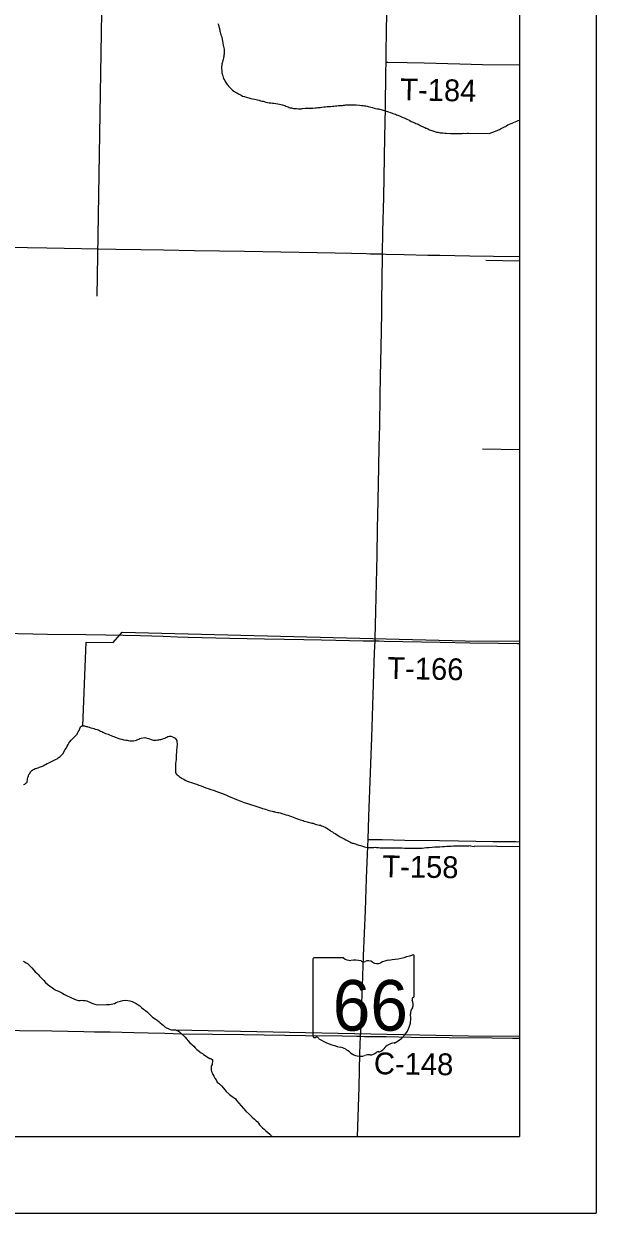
# Model space of a CAD drawing. Extents: x 2.1 to 73.9, y 4 to 26.
# Drawn here: x 48.112 to 48.859, y 18.005 to 19.554 of the extents above; entities that cross this region are included whole.
import ezdxf

# ---------------------------------------------------------------- set-up
doc = ezdxf.new("R2010")
doc.units = 0
for name, color, linetype in [('GM_X_County_Road', 7, 'Continuous'), ('GM_X_County_Road_Text', 7, 'Continuous'), ('GM_X_Minor_River', 7, 'Continuous'), ('GM_X_State_Location', 7, 'Continuous'), ('GM_X_State_Route', 7, 'Continuous'), ('GM_X_State_Shield', 7, 'Continuous'), ('GM_X_Township_Road', 7, 'Continuous'), ('GM_X_Township_Road_Text', 7, 'Continuous'), ('SH_Data', 7, 'Continuous')]:
    doc.layers.add(name, color=color, linetype=linetype)

msp = doc.modelspace()

# ---------------------------------------------------------------- linework, layer by layer
at = {"layer": 'GM_X_County_Road'}
for points in [[(48.0656, 18.7612), (48.1432, 18.7596), (48.1929, 18.7588), (48.2193, 18.7586), (48.2644, 18.7577), (48.2939, 18.7569), (48.3125, 18.7558), (48.3265, 18.7553), (48.3808, 18.7543), (48.4259, 18.7535), (48.4772, 18.7524), (48.5005, 18.7518), (48.5191, 18.7515), (48.5548, 18.7509), (48.5701, 18.7505)], [(48.5513, 18.2356), (48.5565, 18.2355), (48.5845, 18.2352), (48.6171, 18.2346), (48.6669, 18.2339), (48.7228, 18.2335), (48.7493, 18.2332), (48.7585, 18.2332)]]:
    msp.add_lwpolyline(points, dxfattribs=at)
at = {"layer": 'GM_X_Minor_River'}
for p, q in [((48.7148, 19.2467), (48.7585, 19.2455)), ((48.7103, 19.001), (48.7585, 19.0001)), ((48.705, 18.7503), (48.7585, 18.7505)), ((48.6993, 18.4836), (48.7585, 18.483)), ((48.692, 18.2361), (48.7585, 18.2356))]:
    msp.add_line(p, q, dxfattribs=at)
for points in [[(48.2154, 19.6753), (48.2074, 19.1998)], [(48.3654, 19.5547), (48.3659, 19.5532), (48.3663, 19.5519), (48.3665, 19.5507), (48.3669, 19.5496), (48.3673, 19.5483), (48.3674, 19.5473), (48.3676, 19.5462), (48.368, 19.545), (48.3684, 19.5437), (48.3688, 19.5418), (48.3693, 19.5401), (48.3699, 19.5382), (48.3703, 19.5367), (48.3712, 19.5317), (48.3716, 19.5292), (48.3722, 19.5266), (48.3727, 19.5247), (48.3729, 19.5232), (48.3733, 19.5216), (48.3735, 19.5199), (48.3735, 19.519)], [(48.3735, 19.519), (48.3735, 19.518), (48.3735, 19.5167), (48.3733, 19.515), (48.3731, 19.5135), (48.3729, 19.5119), (48.3727, 19.5106), (48.3725, 19.5095), (48.3723, 19.508), (48.3717, 19.5066), (48.3714, 19.5047), (48.3708, 19.5034), (48.3706, 19.5025), (48.3704, 19.5015), (48.3702, 19.4998), (48.37, 19.4987), (48.37, 19.4977), (48.37, 19.4966), (48.37, 19.4956), (48.3702, 19.4939), (48.3704, 19.493), (48.3706, 19.4918), (48.3706, 19.4905), (48.3709, 19.4892), (48.3713, 19.4876), (48.3715, 19.4867), (48.3723, 19.4848), (48.3726, 19.4834), (48.3732, 19.4823), (48.3741, 19.4804), (48.3749, 19.4791), (48.3757, 19.4779), (48.3766, 19.4766), (48.3774, 19.4756), (48.3781, 19.4745), (48.3791, 19.4734), (48.3802, 19.472), (48.3844, 19.468), (48.3859, 19.4669), (48.3869, 19.4661), (48.3884, 19.4653), (48.3899, 19.4644), (48.392, 19.4632), (48.3939, 19.4623), (48.3956, 19.4613), (48.3975, 19.4604), (48.4, 19.4596), (48.4022, 19.4587), (48.4057, 19.4579), (48.4081, 19.4573), (48.4106, 19.4567), (48.4131, 19.4562), (48.4152, 19.4558), (48.4171, 19.4554), (48.419, 19.4548), (48.4209, 19.4542), (48.4226, 19.4538), (48.4241, 19.4535), (48.4254, 19.4531), (48.4279, 19.4525), (48.43, 19.4521), (48.4323, 19.4517), (48.4342, 19.4513), (48.4363, 19.4511), (48.4384, 19.4509), (48.4406, 19.4506), (48.4433, 19.4502), (48.4456, 19.4498), (48.4475, 19.4494), (48.4494, 19.4488), (48.4509, 19.4483), (48.4526, 19.4479), (48.4539, 19.4473), (48.4553, 19.4467), (48.4568, 19.4461), (48.4583, 19.4456), (48.4596, 19.4452), (48.4612, 19.4448), (48.4625, 19.4444), (48.464, 19.4442), (48.4655, 19.444), (48.4676, 19.444), (48.4705, 19.4438), (48.4724, 19.4438), (48.4741, 19.4438), (48.4752, 19.444), (48.479, 19.4444), (48.4804, 19.4446), (48.4823, 19.4447), (48.4844, 19.4447), (48.4866, 19.4447), (48.4889, 19.4447), (48.492, 19.4449), (48.4937, 19.4451), (48.4956, 19.4453), (48.4975, 19.4453), (48.499, 19.4456), (48.5009, 19.4458), (48.5032, 19.4462), (48.5055, 19.4464), (48.5077, 19.4466)], [(48.5077, 19.4466), (48.5102, 19.4468), (48.5123, 19.4469), (48.5146, 19.4471), (48.5165, 19.4473), (48.5184, 19.4475), (48.5203, 19.4477), (48.5224, 19.4479), (48.5245, 19.448), (48.5262, 19.4482), (48.5277, 19.4482), (48.5292, 19.4484), (48.5308, 19.4486), (48.5321, 19.4488), (48.5336, 19.449), (48.5361, 19.449), (48.5397, 19.4489), (48.5416, 19.4489), (48.5456, 19.4489), (48.55, 19.4485), (48.5524, 19.4481), (48.5545, 19.448), (48.5562, 19.4476), (48.5583, 19.4474), (48.5597, 19.447), (48.5612, 19.4466), (48.5629, 19.4462), (48.5646, 19.4458), (48.5667, 19.4453), (48.5688, 19.4447), (48.5709, 19.4443), (48.5728, 19.4439), (48.5747, 19.4435), (48.5823, 19.4414), (48.5851, 19.4406), (48.5878, 19.4397), (48.5899, 19.4391), (48.5918, 19.4383), (48.5933, 19.4378), (48.595, 19.4372), (48.5967, 19.4366), (48.5982, 19.436), (48.5999, 19.4353), (48.602, 19.4345), (48.6045, 19.4334), (48.6064, 19.4326), (48.6081, 19.432), (48.6098, 19.4313), (48.6117, 19.4301), (48.6138, 19.4292), (48.6155, 19.4284), (48.6174, 19.4274), (48.6191, 19.4269), (48.6206, 19.4261), (48.6222, 19.4255), (48.6233, 19.4248), (48.6252, 19.4242), (48.6265, 19.4236), (48.6277, 19.4228), (48.6292, 19.4221), (48.6307, 19.4213), (48.6322, 19.4206), (48.6337, 19.4198), (48.6351, 19.4192), (48.6362, 19.4186), (48.6372, 19.4183), (48.6381, 19.4179), (48.64, 19.4171), (48.6412, 19.4165), (48.6431, 19.4158), (48.6457, 19.415), (48.648, 19.4142), (48.6503, 19.4135), (48.652, 19.4131), (48.6533, 19.4129), (48.655, 19.4125), (48.6564, 19.4125), (48.6575, 19.4123), (48.6586, 19.4123), (48.6613, 19.4121), (48.663, 19.4119), (48.6687, 19.4117), (48.6704, 19.4117), (48.6721, 19.4117), (48.6735, 19.4117), (48.675, 19.4117), (48.6771, 19.4117), (48.6784, 19.4117), (48.6797, 19.4117), (48.6811, 19.4117), (48.6822, 19.4117), (48.6839, 19.4117), (48.6858, 19.4118), (48.6877, 19.4117), (48.6902, 19.4118), (48.6921, 19.4118), (48.7182, 19.4115)], [(48.7188, 19.4116), (48.727, 19.4145), (48.7282, 19.4149), (48.7293, 19.4154), (48.7303, 19.416), (48.7312, 19.4162), (48.7322, 19.4169), (48.7339, 19.4178), (48.7356, 19.4186), (48.7373, 19.4193), (48.7391, 19.4201), (48.7406, 19.4208), (48.7416, 19.4215), (48.7433, 19.4227), (48.7475, 19.4247), (48.7488, 19.4252), (48.7506, 19.426), (48.7527, 19.4267), (48.7549, 19.4276), (48.7569, 19.4284), (48.7584, 19.4291), (48.7585, 19.4291)], [(48.189, 18.6401), (48.1934, 18.7488), (48.2288, 18.7485), (48.2404, 18.7618), (48.705, 18.7503)], [(48.1224, 18.5814), (48.1241, 18.5827), (48.1256, 18.5835), (48.1269, 18.5842), (48.1283, 18.5846), (48.1294, 18.585), (48.1309, 18.5853), (48.1325, 18.5861), (48.134, 18.5867), (48.1353, 18.587), (48.1365, 18.5876), (48.1376, 18.588), (48.1389, 18.5887), (48.1406, 18.5897), (48.1425, 18.5908), (48.1448, 18.592), (48.1473, 18.5933), (48.1509, 18.5948), (48.1536, 18.5963), (48.1559, 18.5972), (48.1572, 18.5984), (48.1583, 18.5991), (48.1595, 18.6001), (48.1608, 18.6014), (48.162, 18.6024), (48.1629, 18.6035), (48.1662, 18.6092), (48.1677, 18.6115), (48.1688, 18.6137), (48.17, 18.6155), (48.1709, 18.6172), (48.1723, 18.6191), (48.1738, 18.6211), (48.1755, 18.623), (48.1774, 18.6247), (48.1787, 18.6261), (48.1801, 18.6272), (48.1808, 18.6282), (48.1816, 18.6293), (48.1824, 18.6306), (48.1831, 18.632), (48.1845, 18.6337), (48.185, 18.6354), (48.1854, 18.6363), (48.1858, 18.6376), (48.1862, 18.6388), (48.1879, 18.6401), (48.189, 18.6401), (48.19, 18.6401), (48.1913, 18.6401), (48.1926, 18.6397), (48.1936, 18.6393), (48.1947, 18.639), (48.1959, 18.6386), (48.1974, 18.6382), (48.1995, 18.6374), (48.2016, 18.6368), (48.2035, 18.6363), (48.2054, 18.6357), (48.208, 18.6353), (48.2096, 18.6347), (48.2109, 18.634), (48.2124, 18.6332), (48.2139, 18.6324), (48.2154, 18.6317), (48.2172, 18.6309), (48.2189, 18.6301), (48.2206, 18.6296), (48.2223, 18.629), (48.224, 18.6284), (48.2263, 18.6275), (48.228, 18.6267), (48.2297, 18.6261), (48.2312, 18.6254), (48.2325, 18.6248), (48.2346, 18.624), (48.2373, 18.6232), (48.2401, 18.6225), (48.2428, 18.6219), (48.2451, 18.6215), (48.247, 18.6211), (48.2485, 18.6207), (48.251, 18.6205), (48.2531, 18.6205), (48.2553, 18.6205), (48.2574, 18.6209), (48.2592, 18.6215), (48.2607, 18.622), (48.2622, 18.6228), (48.2637, 18.6236), (48.2651, 18.6239), (48.27, 18.6247), (48.2713, 18.6245), (48.273, 18.6241), (48.2746, 18.6235), (48.2761, 18.6229), (48.2774, 18.6224), (48.2784, 18.622), (48.2797, 18.6216), (48.2814, 18.6214), (48.2833, 18.6212)], [(48.2833, 18.6212), (48.285, 18.6212), (48.2865, 18.6216), (48.2884, 18.6218), (48.2896, 18.622), (48.2909, 18.6221), (48.2922, 18.6225), (48.2934, 18.6229), (48.2945, 18.6233), (48.296, 18.6238), (48.2976, 18.6246), (48.2987, 18.6254), (48.3002, 18.6261), (48.3016, 18.6267), (48.3031, 18.6267), (48.304, 18.6265), (48.305, 18.6263), (48.3059, 18.6257), (48.3071, 18.6253), (48.308, 18.6249), (48.3095, 18.6238), (48.3103, 18.6227), (48.3116, 18.6209), (48.3118, 18.6198), (48.3118, 18.6185), (48.312, 18.6168), (48.312, 18.615), (48.3118, 18.6131), (48.3116, 18.6111), (48.3114, 18.6092), (48.3112, 18.6073), (48.3112, 18.6054), (48.311, 18.6027), (48.311, 18.6006), (48.3108, 18.5983), (48.3108, 18.596), (48.3101, 18.5909), (48.3101, 18.5892), (48.3099, 18.5879), (48.3099, 18.5869), (48.3099, 18.5856), (48.3099, 18.5837), (48.3099, 18.5827), (48.31, 18.581), (48.31, 18.5797), (48.3102, 18.5786), (48.3112, 18.5772), (48.3121, 18.5763), (48.3135, 18.5751), (48.3148, 18.574), (48.3161, 18.573), (48.3174, 18.5723), (48.3188, 18.5715), (48.3207, 18.5704), (48.3228, 18.5692), (48.3252, 18.5681), (48.3279, 18.5671), (48.3307, 18.566), (48.3343, 18.565), (48.3374, 18.5638), (48.3404, 18.5629), (48.3433, 18.5617), (48.3463, 18.5606), (48.3495, 18.5594), (48.3528, 18.5583), (48.356, 18.5571), (48.3594, 18.556), (48.3627, 18.5548), (48.3659, 18.5537), (48.3701, 18.5523), (48.3733, 18.5508), (48.3767, 18.5495), (48.3799, 18.5479), (48.3834, 18.5466), (48.3872, 18.5451), (48.391, 18.5435), (48.3951, 18.542), (48.3995, 18.5403), (48.4039, 18.5388), (48.4161, 18.5347), (48.4187, 18.534), (48.4214, 18.5332), (48.4235, 18.5324), (48.4254, 18.5319), (48.4275, 18.5313), (48.4295, 18.5307), (48.4316, 18.5299), (48.4339, 18.5294), (48.436, 18.5288), (48.4375, 18.5286), (48.4387, 18.5284), (48.4396, 18.528), (48.4409, 18.5276), (48.4428, 18.5272), (48.4449, 18.5269), (48.4466, 18.5265), (48.4478, 18.5263), (48.4487, 18.5259), (48.4501, 18.5255), (48.4518, 18.5249), (48.4537, 18.5242)], [(48.1119, 18.5635), (48.1134, 18.5641), (48.1144, 18.5649), (48.1155, 18.5658), (48.1165, 18.5664), (48.1168, 18.5681), (48.117, 18.5696), (48.1172, 18.5709), (48.1176, 18.5725), (48.1178, 18.5734), (48.1182, 18.5747), (48.1189, 18.5764), (48.1199, 18.578), (48.121, 18.5799), (48.1224, 18.5814)], [(48.4537, 18.5242), (48.4565, 18.5234), (48.4586, 18.5226), (48.4611, 18.5219), (48.4634, 18.5209), (48.4657, 18.5201), (48.4679, 18.5192), (48.4704, 18.5184), (48.4727, 18.5177), (48.4748, 18.5169), (48.4765, 18.5165), (48.4778, 18.5159), (48.4801, 18.5154), (48.4816, 18.5148), (48.4831, 18.5146), (48.4847, 18.5142), (48.4864, 18.5138), (48.4879, 18.5132), (48.4894, 18.513), (48.4905, 18.5127), (48.4921, 18.5121), (48.494, 18.5115), (48.4957, 18.5111), (48.4972, 18.5106), (48.4989, 18.5104), (48.5004, 18.5098), (48.5023, 18.5092), (48.5038, 18.5084), (48.505, 18.5079), (48.5059, 18.5073), (48.5069, 18.5069), (48.5086, 18.5058), (48.5097, 18.505), (48.5111, 18.504), (48.5126, 18.5029), (48.5147, 18.5019), (48.5162, 18.5006), (48.5181, 18.4997), (48.5198, 18.4983), (48.5219, 18.4972), (48.5246, 18.4956), (48.5274, 18.4941), (48.5299, 18.493), (48.532, 18.4916), (48.5339, 18.4907), (48.5354, 18.4897), (48.5373, 18.4888), (48.5384, 18.4882), (48.5394, 18.4876), (48.5405, 18.4872), (48.5416, 18.487), (48.543, 18.4867), (48.5447, 18.4861), (48.5466, 18.4855), (48.5489, 18.4847), (48.5511, 18.484), (48.5536, 18.4832), (48.5565, 18.4823), (48.5601, 18.4817), (48.5622, 18.4815), (48.5641, 18.4813), (48.5656, 18.4813), (48.5669, 18.4815), (48.5686, 18.4816), (48.5702, 18.4818), (48.5722, 18.4816), (48.5745, 18.4814), (48.577, 18.4812), (48.5829, 18.481), (48.5846, 18.4812), (48.5867, 18.4812), (48.589, 18.4812), (48.5913, 18.4812), (48.5937, 18.4812), (48.5966, 18.4812), (48.5994, 18.4812), (48.6025, 18.481), (48.6055, 18.481), (48.6086, 18.4808), (48.6126, 18.4806), (48.6152, 18.4806), (48.6181, 18.4806), (48.6207, 18.4805), (48.6234, 18.4805), (48.6262, 18.4807), (48.6289, 18.4807), (48.6316, 18.4807), (48.6344, 18.4809), (48.6373, 18.4813), (48.6401, 18.4814), (48.6447, 18.4818), (48.6481, 18.4822), (48.6515, 18.4824), (48.6548, 18.4825), (48.658, 18.4827), (48.6609, 18.4829), (48.6639, 18.4831), (48.6667, 18.4833), (48.6696, 18.4834), (48.6723, 18.4836), (48.6749, 18.4836)], [(48.6749, 18.4836), (48.6774, 18.4836), (48.6808, 18.4836), (48.6833, 18.4836), (48.6856, 18.4836), (48.6879, 18.4838), (48.6898, 18.4838), (48.6913, 18.4838), (48.6926, 18.4838), (48.6939, 18.4839), (48.6947, 18.4838), (48.6995, 18.483)], [(48.1113, 18.3334), (48.1132, 18.3324), (48.1153, 18.3314), (48.1172, 18.3303), (48.1187, 18.3288), (48.1206, 18.3269), (48.1225, 18.3246), (48.1252, 18.3217), (48.1272, 18.3196), (48.1291, 18.3179), (48.1308, 18.3162), (48.1329, 18.3139), (48.1352, 18.3112), (48.1379, 18.3086), (48.1407, 18.3055), (48.1438, 18.3027), (48.147, 18.3006), (48.1498, 18.2987), (48.1532, 18.296), (48.1582, 18.2941), (48.1616, 18.2923), (48.1652, 18.2902), (48.1686, 18.2883), (48.1717, 18.2868)], [(48.1717, 18.2868), (48.1745, 18.2857), (48.1774, 18.2843), (48.1806, 18.283), (48.1835, 18.2824), (48.1857, 18.2824), (48.1876, 18.2826), (48.1901, 18.2824), (48.1922, 18.2822), (48.1943, 18.2818), (48.1962, 18.281), (48.1985, 18.2801), (48.2008, 18.2787), (48.2034, 18.2778), (48.2063, 18.277), (48.2093, 18.2766), (48.22, 18.2768), (48.2239, 18.2772), (48.2262, 18.2773), (48.2283, 18.2777), (48.2304, 18.2785), (48.2325, 18.2794), (48.235, 18.2805), (48.2382, 18.2815), (48.2414, 18.2822), (48.2447, 18.2826), (48.2477, 18.2824), (48.2504, 18.2818), (48.2536, 18.2807), (48.2563, 18.2795), (48.2589, 18.2782), (48.2612, 18.2767), (48.2635, 18.2751), (48.2658, 18.2732), (48.2684, 18.2711), (48.2709, 18.269), (48.2734, 18.2669), (48.2756, 18.2647), (48.2779, 18.2627), (48.2802, 18.2605), (48.2834, 18.2585), (48.2859, 18.2565), (48.2882, 18.2547), (48.2901, 18.2532), (48.292, 18.2515), (48.2939, 18.25), (48.2952, 18.2488), (48.2961, 18.2481), (48.2971, 18.2475), (48.298, 18.2467), (48.2994, 18.2461), (48.3015, 18.2454), (48.3032, 18.2446), (48.3047, 18.2442), (48.3056, 18.244), (48.3072, 18.2438), (48.3081, 18.2438), (48.3091, 18.2438), (48.31, 18.2438), (48.3117, 18.2433), (48.3138, 18.2423), (48.3153, 18.2414), (48.317, 18.2398), (48.3226, 18.2345), (48.3243, 18.2324), (48.3263, 18.2297), (48.3284, 18.2274), (48.3303, 18.2257), (48.3317, 18.2244), (48.3337, 18.2225), (48.3356, 18.2204), (48.3377, 18.2185), (48.3396, 18.217), (48.3412, 18.2158), (48.3421, 18.215), (48.3434, 18.2141), (48.345, 18.2131), (48.3467, 18.212), (48.3486, 18.2107), (48.3506, 18.2093), (48.3527, 18.2078), (48.3548, 18.2068), (48.3562, 18.2065), (48.3571, 18.2059), (48.3581, 18.2053), (48.3582, 18.2036), (48.3582, 18.2025), (48.358, 18.2007), (48.3577, 18.199), (48.3571, 18.1977), (48.3567, 18.1962), (48.3563, 18.1949), (48.3563, 18.1935), (48.3565, 18.1918), (48.3569, 18.1899), (48.3576, 18.1878), (48.3586, 18.1859), (48.3599, 18.1836), (48.3612, 18.1812), (48.3628, 18.1789), (48.3645, 18.176)], [(48.31, 18.2438), (48.692, 18.2361)], [(48.3645, 18.176), (48.3673, 18.1737), (48.3698, 18.1711), (48.3726, 18.1678), (48.3762, 18.1636), (48.3804, 18.1598), (48.3838, 18.157), (48.3865, 18.1552), (48.3882, 18.1539), (48.3897, 18.1518), (48.4019, 18.1379), (48.4064, 18.1337), (48.41, 18.1303), (48.4131, 18.1276), (48.4153, 18.1255), (48.4169, 18.124), (48.4182, 18.1223), (48.4197, 18.1204), (48.4214, 18.1185), (48.4233, 18.1165), (48.4256, 18.1148), (48.4277, 18.1125), (48.4303, 18.1104), (48.4328, 18.108), (48.4351, 18.1059), (48.4358, 18.1051)]]:
    msp.add_lwpolyline(points, dxfattribs=at)
at = {"layer": 'GM_X_State_Route'}
for points in [[(48.5701, 18.7505), (48.5702, 18.7538), (48.5712, 18.7892), (48.5728, 18.8623), (48.5735, 18.8965), (48.5743, 18.9337), (48.5751, 18.9773), (48.5757, 19.0037), (48.5762, 19.0316), (48.5769, 19.0689), (48.5774, 19.0954), (48.5781, 19.1327), (48.5788, 19.1777), (48.579, 19.1925), (48.58, 19.2517), (48.58, 19.2546), (48.5805, 19.2834), (48.5815, 19.3285), (48.5828, 19.4062), (48.5837, 19.445), (48.5842, 19.4916), (48.5845, 19.5043), (48.5847, 19.5134), (48.5852, 19.5476), (48.5863, 19.6004)], [(48.5473, 18.1051), (48.5481, 18.1306), (48.5493, 18.1695), (48.5505, 18.213), (48.5513, 18.2356), (48.5515, 18.2425), (48.5523, 18.2673), (48.5537, 18.3015), (48.5553, 18.3403), (48.5575, 18.3993), (48.5591, 18.4413), (48.5607, 18.4832), (48.561, 18.4918), (48.5621, 18.522), (48.5633, 18.5562), (48.5658, 18.6246), (48.5679, 18.6805), (48.5696, 18.7357), (48.5701, 18.7505)]]:
    msp.add_lwpolyline(points, dxfattribs=at)
at = {"layer": 'GM_X_State_Shield'}
for p, q in [((48.4892, 18.3359), (48.4892, 18.2358)), ((48.5291, 18.3376), (48.4905, 18.3376)), ((48.6211, 18.2877), (48.6211, 18.3401)), ((48.621, 18.2878), (48.6211, 18.2877))]:
    msp.add_line(p, q, dxfattribs=at)
for centre, radius, start, end in [((48.4907, 18.3361), 0.00153, 98.1301, 188.1301), ((48.5383, 18.3492), 0.0148, 231.6195, 271.1119), ((48.5432, 18.2814), 0.0532, 80.4867, 94.9883), ((48.5553, 18.3366), 0.00427, 219.7921, 297.1024), ((48.5616, 18.3251), 0.00889, 54.4667, 119.1411), ((48.5731, 18.3409), 0.0107, 233.8562, 294.8282), ((48.5919, 18.307), 0.0281, 97.3462, 120.7689), ((48.5741, 18.474), 0.1398, 275.8445, 288.9065), ((48.6196, 18.3403), 0.00147, 351.8621, 97.738), ((48.6207, 18.2839), 0.00227, 107.944, 210.337), ((48.6063, 18.2773), 0.0136, 340.033, 23.6496), ((48.6195, 18.2875), 0.00157, 289.6038, 7.7341), ((48.6263, 18.2658), 0.00992, 136.8065, 186.9296), ((48.5819, 18.2592), 0.035, 292.3089, 8.9858), ((48.4908, 18.2356), 0.00154, 171.9584, 258.3066), ((48.491, 18.2458), 0.0118, 267.339, 280.6039), ((48.4934, 18.2301), 0.00424, 29.7484, 93.2717), ((48.5469, 18.32), 0.101, 240.4129, 257.1985), ((48.5168, 18.1909), 0.0316, 47.1842, 75.836), ((48.5967, 18.2077), 0.0192, 94.4031, 142.5768), ((48.551, 18.2296), 0.02, 230.7004, 286.2918), ((48.5626, 18.195), 0.0165, 85.6951, 111.2099), ((48.564, 18.2221), 0.0107, 268.777, 315.5493), ((48.5737, 18.2124), 0.00301, 65.7517, 132.6484), ((48.5724, 18.2261), 0.0113, 282.8732, 323.2771)]:
    msp.add_arc(centre, radius, start, end, dxfattribs=at)
at = {"layer": 'GM_X_Township_Road'}
for points in [[(48.5845, 19.5043), (48.5869, 19.5043), (48.6122, 19.5039), (48.634, 19.5038), (48.6806, 19.5023), (48.7101, 19.5016), (48.7585, 19.5008)], [(48.0772, 19.264), (48.088, 19.2637), (48.1172, 19.263), (48.1421, 19.2626), (48.232, 19.261), (48.2648, 19.2605), (48.2942, 19.26), (48.3346, 19.2592), (48.3999, 19.2581), (48.4714, 19.257), (48.518, 19.256), (48.5396, 19.2556), (48.5584, 19.2552), (48.5636, 19.255), (48.5671, 19.2549), (48.5718, 19.2548), (48.5763, 19.2547), (48.58, 19.2546)], [(48.58, 19.2546), (48.5848, 19.2544), (48.6081, 19.2539), (48.639, 19.2532), (48.6547, 19.2529), (48.6937, 19.2523), (48.7246, 19.2519), (48.7585, 19.2513)], [(48.5701, 18.7505), (48.5757, 18.7505), (48.5819, 18.7504), (48.655, 18.7491), (48.6938, 18.7483), (48.7311, 18.7476), (48.756, 18.7474), (48.7585, 18.7474)], [(48.561, 18.4918), (48.564, 18.4918), (48.5656, 18.4918), (48.5795, 18.4917), (48.6091, 18.4912), (48.6541, 18.4906), (48.6789, 18.4902), (48.724, 18.4895), (48.7535, 18.4891), (48.7585, 18.489)], [(48.046, 18.2448), (48.0741, 18.244), (48.1067, 18.2433), (48.1487, 18.2427), (48.1906, 18.2418), (48.2046, 18.2415), (48.2248, 18.2412), (48.2558, 18.2406), (48.2745, 18.2401), (48.2962, 18.2396), (48.3179, 18.2389), (48.3987, 18.2379), (48.4795, 18.2368), (48.5277, 18.2361), (48.5463, 18.2357), (48.5513, 18.2356)]]:
    msp.add_lwpolyline(points, dxfattribs=at)
at = {"layer": 'SH_Data'}
for p, q in [((48.8585, 25.0051), (48.8585, 18.0051)), ((48.7585, 24.9051), (48.7585, 18.1051)), ((41.9585, 18.1051), (48.7585, 18.1051)), ((41.8585, 18.0051), (48.8585, 18.0051))]:
    msp.add_line(p, q, dxfattribs=at)

# ---------------------------------------------------------------- texts
at = {"layer": 'GM_X_County_Road_Text'}
msp.add_text('C-148', height=0.02841, rotation=359.1715, dxfattribs=at).set_placement((48.5685, 18.1862))
at = {"layer": 'GM_X_State_Location'}
msp.add_text('66', height=0.0000947, rotation=0, dxfattribs=at).set_placement((48.5298, 18.2723))
for s in ['s', 'r']:
    msp.add_text(s, height=0.0000947, dxfattribs=at).set_placement((48.5537, 18.2792))
at = {"layer": 'GM_X_State_Shield'}
msp.add_text('66', height=0.06592, dxfattribs=at).set_placement((48.515, 18.2429))
at = {"layer": 'GM_X_Township_Road_Text'}
for s, rotation, p in [('T-184', 358.8975, (48.6028, 19.4549)), ('T-166', 358.8762, (48.5859, 18.7012)), ('T-158', 359.1569, (48.5795, 18.4429))]:
    msp.add_text(s, height=0.02841, rotation=rotation, dxfattribs=at).set_placement(p)

doc.saveas('drawing.dxf')
